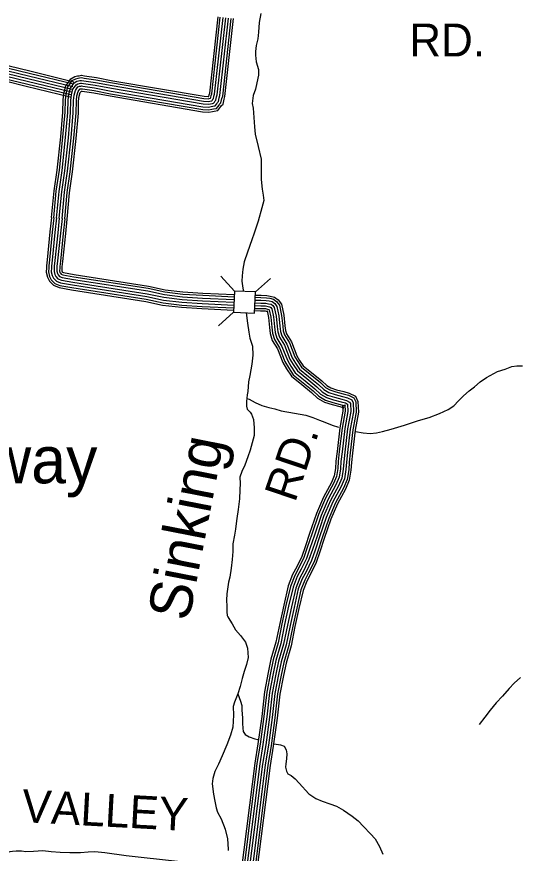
# Model space of a CAD drawing. Extents: x 1788175 to 1969470, y 584502 to 738744.
# Drawn here: x 1876977 to 1882620, y 652552 to 661956 of the extents above; entities that cross this region are included whole.
import ezdxf

# ---------------------------------------------------------------- set-up
doc = ezdxf.new("R2010")
doc.units = 0
for name, color, linetype in [('DESIGN - DRAINAGE - Bridges and Cross Drains Size Text', 7, 'Continuous'), ('DESIGN - ROW - Right-of-Way and Easement Labels', 7, 'Continuous'), ('DESIGN - TRANSPORTATION - Text', 7, 'Continuous'), ('SURVEY - DRAINAGE - Storm Sewer', 7, 'Continuous'), ('SURVEY - TRANSPORTATION - Roads', 7, 'Continuous'), ('SURVEY - VEGETATION - Features with Text', 7, 'Continuous')]:
    doc.layers.add(name, color=color, linetype=linetype)

msp = doc.modelspace()

# ---------------------------------------------------------------- linework, layer by layer
at = {"layer": 'DESIGN - TRANSPORTATION - Text'}
for points in [[(1879722.8, 661993.4), (1879706, 661892.6), (1879697.6, 661783.4), (1879689.2, 661707.8), (1879672.4, 661632.2), (1879664, 661565), (1879664, 661523.1), (1879672.4, 661447.5), (1879697.6, 661363.5), (1879697.6, 661298.4), (1879665.7, 661160.5)], [(1879665.7, 661160.5), (1879664.3, 661141), (1879636.9, 661068.7), (1879625.6, 660980.6), (1879636, 660926.7), (1879644.8, 660822.7), (1879651.6, 660718.8), (1879660.2, 660634.8), (1879695.2, 660497.1), (1879728.3, 660355.3), (1879727.2, 660239.3), (1879728.1, 660125.3), (1879738.9, 660019.3), (1879751.4, 659949.4), (1879755.8, 659891.4), (1879734.5, 659809.2), (1879693.8, 659656.9), (1879649, 659524.4), (1879621.7, 659446.2), (1879572.9, 659309.8), (1879537.8, 659199.4), (1879520.5, 659117.3), (1879513.1, 659043.2), (1879509.6, 658983.2), (1879522.2, 658903.2), (1879527.8, 658867.9)], [(1879558.5, 658628.6), (1879573.2, 658511.6), (1879587.9, 658411.7), (1879600.4, 658341.8), (1879614.7, 658297.9), (1879629, 658252), (1879631.8, 658152), (1879620.7, 658049.9), (1879599.7, 657923.6), (1879586.3, 657851.5), (1879577.2, 657743.4), (1879571.5, 657707.4), (1879562.1, 657631.3), (1879560.5, 657577.2), (1879570.7, 657545.3), (1879602.9, 657509.6), (1879619.1, 657489.7), (1879641.5, 657427.9), (1879650.2, 657335.9), (1879646.9, 657249.9), (1879625.6, 657165.7), (1879602.3, 657085.5), (1879576.9, 657009.2), (1879543.8, 656914.9), (1879508.4, 656842.6), (1879489, 656780.4), (1879489.5, 656710.4), (1879486.1, 656636.4), (1879484.9, 656536.3), (1879467.9, 656416.2), (1879452.7, 656316), (1879445.2, 656259.9), (1879437.7, 656193.9), (1879426.3, 656127.8), (1879407.1, 656029.6), (1879407.7, 655945.6), (1879402.5, 655855.5), (1879391.3, 655755.4), (1879374.1, 655657.2), (1879360.6, 655601.1), (1879353, 655547), (1879339.7, 655468.9), (1879338.2, 655398.8), (1879340.8, 655328.8), (1879339.3, 655266.8), (1879343.6, 655224.8), (1879351.7, 655210.9), (1879373.9, 655173.1), (1879400.1, 655133.3), (1879438.6, 655065.6), (1879492.9, 655000), (1879549.4, 654926.5)], [(1880789.5, 657294.7), (1880875.3, 657278.2), (1880953.2, 657272.8), (1881024.9, 657277.4), (1881092.6, 657292), (1881188.2, 657318.8), (1881339.4, 657366.1), (1881496.5, 657417.4), (1881616, 657452.4), (1881735.3, 657495.4), (1881830.7, 657542.3), (1881894.2, 657582.8), (1881947.6, 657637.3), (1882005, 657695.8), (1882068.4, 657750.3), (1882125.9, 657794.8), (1882191.3, 657851.4), (1882260.7, 657901.9), (1882385.8, 657967), (1882473.4, 657993.8), (1882548.9, 658022.4), (1882604.7, 658032.9), (1882668.6, 658031.4)], [(1879566, 657663), (1879593.8, 657657.5), (1879659.9, 657620.1), (1879734, 657584.7), (1879812, 657563.3), (1879881.9, 657547.9), (1879951.9, 657526.5), (1880101.7, 657497.8), (1880229.5, 657476.8), (1880309.5, 657451.5), (1880383.5, 657420.1), (1880443.6, 657396.6), (1880527.6, 657365.3), (1880595.6, 657341.9), (1880599.1, 657341)], [(1879549.4, 654926.5), (1879573.8, 654858.7), (1879580.6, 654754.7), (1879563.3, 654674.6), (1879536, 654596.3), (1879512.7, 654518.1), (1879489.4, 654427.9), (1879466.2, 654343.7), (1879450.5, 654307.5), (1879427, 654251.3), (1879413.4, 654203.2), (1879414.2, 654105.2), (1879407.3, 653971.1), (1879382, 653878.8), (1879341, 653770.5), (1879290.1, 653648), (1879247, 653553.6), (1879205.7, 653471.3), (1879184.4, 653391.1), (1879174.9, 653333), (1879189.8, 653215.1), (1879204.4, 653137.2), (1879220.9, 653063.3), (1879237.2, 653015.4), (1879275.7, 652939.7), (1879320.5, 652824.1), (1879347.3, 652716.3), (1879354.2, 652600.3), (1879354.3, 652582)], [(1882646, 654528.4), (1882574.6, 654463.9), (1882519.2, 654405.5), (1882442, 654319), (1882372.7, 654242.5), (1882305.4, 654162.1), (1882244.1, 654081.7), (1882180.9, 653999.2)], [(1879466.2, 654343.7), (1879494.7, 654263.9), (1879509.1, 654214), (1879511.5, 654164), (1879518.2, 654072), (1879518.6, 654010), (1879521, 653960), (1879525.3, 653922.1), (1879533.4, 653910.1), (1879547.5, 653888.2), (1879593.6, 653862.6), (1879655.6, 653839.1), (1879690.4, 653830)], [(1879871.8, 653783), (1879946.6, 653772.5), (1879984.7, 653754.8), (1880008.9, 653715), (1880015.3, 653669.1), (1880013.7, 653615), (1880006.2, 653558.9), (1880002.5, 653518.9), (1880010.8, 653475), (1880029, 653447.1), (1880063, 653427.4), (1880109.2, 653389.8), (1880153.5, 653342.1), (1880264.1, 653221), (1880342.3, 653169.7), (1880414.4, 653138.3), (1880498.4, 653107), (1880576.4, 653081.6), (1880654.5, 653038.3), (1880752.8, 652969.1), (1880819, 652915.6), (1880877.3, 652852.1), (1880955.8, 652770.7), (1881008.1, 652713.1), (1881058.6, 652629.5), (1881097.2, 652541.8)]]:
    msp.add_lwpolyline(points, dxfattribs=at)
at = {"layer": 'SURVEY - DRAINAGE - Storm Sewer'}
for p, q in [((1879426.6, 658872.5), (1879273.5, 659040.2)), ((1879664, 658861.7), (1879831.7, 659014.8)), ((1879415.8, 658635.1), (1879248.1, 658482))]:
    msp.add_line(p, q, dxfattribs=at)
msp.add_lwpolyline([(1879415.8, 658635.1), (1879653.1, 658624.3), (1879664, 658861.7), (1879426.6, 658872.5)], close=True, dxfattribs=at)
at = {"layer": 'SURVEY - TRANSPORTATION - Roads'}
for points in [[(1877369.9, 659698.4), (1877397.9, 659998.1), (1877432.6, 660233), (1877472.2, 660604.7), (1877496.3, 660883.4), (1877499.6, 661020.9), (1877508.4, 661094.5), (1877529.4, 661178), (1877554.6, 661213.2), (1877585.6, 661257.2), (1877631.1, 661282.6), (1877661.7, 661290.4), (1877679.1, 661293), (1877705, 661297.4), (1877740.6, 661291.2), (1877872.8, 661271.8), (1878059.5, 661236.7), (1879086.5, 661061.3), (1879129.6, 661058.6), (1879138, 661060), (1879138.2, 661060.1), (1879141.8, 661076.6), (1879148.2, 661096.4), (1879242.9, 661954.1)], [(1877394.5, 659696.1), (1877422.4, 659995.2), (1877457.1, 660229.9), (1877496.8, 660602.4), (1877521, 660882), (1877524.3, 661019.1), (1877532.7, 661090), (1877552.2, 661167.4), (1877574.7, 661198.9), (1877602.5, 661238.3), (1877640.3, 661259.4), (1877666.6, 661266.1), (1877683, 661268.6), (1877704.9, 661272.4), (1877736.6, 661266.8), (1877868.8, 661247.4), (1878055.2, 661212.3), (1879083.6, 661036.7), (1879130.9, 661033.7), (1879143.8, 661035.9), (1879155.4, 661039.5), (1879159.9, 661047.4), (1879161, 661048.6), (1879165.7, 661070.1), (1879172.5, 661091.1), (1879267.4, 661951.4)], [(1877425.4, 659693.2), (1877453.2, 659991.5), (1877487.9, 660225.9), (1877527.7, 660599.4), (1877552, 660880.3), (1877555.2, 661016.9), (1877563.3, 661084.4), (1877580.8, 661154.1), (1877600, 661180.9), (1877623.8, 661214.7), (1877651.9, 661230.4), (1877672.8, 661235.7), (1877687.9, 661238), (1877704.9, 661240.9), (1877731.7, 661236.2), (1877863.6, 661216.9), (1878049.7, 661181.8), (1879080, 661005.9), (1879132.6, 661002.5), (1879151, 661005.7), (1879171.2, 661011.9), (1879175.7, 661012.6), (1879176.3, 661013.3), (1879184.9, 661028.6), (1879189.4, 661033.2), (1879195.6, 661062), (1879203, 661084.5), (1879298.3, 661948)], [(1877456.3, 659690.4), (1877484, 659987.8), (1877518.7, 660222), (1877558.5, 660596.4), (1877582.9, 660878.6), (1877586.2, 661014.7), (1877593.8, 661078.8), (1877609.4, 661140.9), (1877625.3, 661163), (1877645.1, 661191.1), (1877663.5, 661201.3), (1877678.9, 661205.3), (1877692.9, 661207.4), (1877704.8, 661209.4), (1877726.8, 661205.5), (1877858.5, 661186.3), (1878044.2, 661151.3), (1879076.4, 660975), (1879134.3, 660971.4), (1879158.2, 660975.5), (1879178.1, 660981.6), (1879192.1, 660983.7), (1879202, 660995.8), (1879209.9, 661009.8), (1879217.8, 661017.9), (1879225.6, 661053.9), (1879233.4, 661078), (1879329.1, 661944.6)], [(1877456.3, 659690.4), (1877484, 659987.8), (1877518.7, 660222), (1877558.5, 660596.4), (1877582.9, 660878.6), (1877586.2, 661014.7), (1877593.8, 661078.8), (1877609.4, 661140.9), (1877625.3, 661163), (1877645.1, 661191.1), (1877663.5, 661201.3), (1877678.9, 661205.3), (1877692.9, 661207.4), (1877704.8, 661209.4), (1877726.8, 661205.5), (1877858.5, 661186.3), (1878044.2, 661151.3), (1879076.4, 660975), (1879134.3, 660971.4), (1879158.2, 660975.5), (1879178.1, 660981.6), (1879192.1, 660983.7), (1879202, 660995.8), (1879209.9, 661009.8), (1879217.8, 661017.9), (1879225.6, 661053.9), (1879233.4, 661078), (1879329.1, 661944.6)], [(1877487.1, 659687.5), (1877514.8, 659984.1), (1877549.4, 660218.1), (1877589.4, 660593.4), (1877613.9, 660876.9), (1877617.1, 661012.5), (1877624.4, 661073.1), (1877638.1, 661127.6), (1877650.6, 661145), (1877666.3, 661167.4), (1877675, 661172.3), (1877685, 661174.9), (1877697.8, 661176.7), (1877704.8, 661178), (1877721.8, 661174.9), (1877853.4, 661155.7), (1878038.7, 661120.8), (1879072.8, 660944.2), (1879136, 660940.2), (1879165.4, 660945.3), (1879185, 660951.3), (1879208.4, 660954.8), (1879227.7, 660978.2), (1879234.9, 660991), (1879246.2, 661002.5), (1879255.6, 661045.8), (1879263.9, 661071.4), (1879359.9, 661941.2)], [(1877518, 659684.6), (1877545.6, 659980.3), (1877580.2, 660214.2), (1877620.2, 660590.4), (1877644.9, 660875.2), (1877648.1, 661010.3), (1877654.9, 661067.5), (1877666.7, 661114.3), (1877675.8, 661127.1), (1877687.4, 661143.4), (1877691.2, 661144.4), (1877702.7, 661146.1), (1877704.7, 661146.5), (1877716.9, 661144.3), (1877848.3, 661125.1), (1878033.3, 661090.3), (1879069.2, 660913.4), (1879137.7, 660909), (1879172.6, 660915.1), (1879191.9, 660921), (1879224.8, 660925.9), (1879253.3, 660960.6), (1879259.8, 660972.2), (1879274.6, 660987.1), (1879285.5, 661037.7), (1879294.4, 661064.8), (1879390.7, 661937.8)], [(1877543.6, 659682.2), (1877571.1, 659977.3), (1877605.7, 660211), (1877645.8, 660588), (1877670.6, 660873.8), (1877673.8, 661008.4), (1877680.2, 661062.8), (1877690.4, 661103.3), (1877696.8, 661112.2), (1877702.4, 661120.1), (1877704.5, 661120.4), (1877712.8, 661118.9), (1877844.1, 661099.7), (1878028.7, 661065), (1879066.2, 660887.8), (1879139, 660883.2), (1879178.6, 660890), (1879197.6, 660895.8), (1879238.4, 660901.9), (1879274.6, 660946), (1879280.6, 660956.6), (1879298.2, 660974.4), (1879310.4, 661031), (1879319.6, 661059.3), (1879416.3, 661935)], [(1876469.3, 661556.7), (1876618.9, 661505.8), (1876757.6, 661443.2), (1876891.7, 661402.3), (1877123, 661346.2), (1877620.1, 661224.6)], [(1876441.4, 661474.6), (1876587, 661425.1), (1876727, 661361.8), (1876868.8, 661318.6), (1877102.5, 661261.9), (1877599.5, 661140.4)], [(1876441.4, 661474.6), (1876587, 661425.1), (1876727, 661361.8), (1876868.8, 661318.6), (1877102.5, 661261.9), (1877599.5, 661140.4)], [(1876451.4, 661503.9), (1876598.4, 661453.9), (1876737.9, 661390.9), (1876877, 661348.5), (1877109.8, 661292), (1877606.9, 661170.5)], [(1876461.4, 661533.3), (1876609.8, 661482.8), (1876748.9, 661420), (1876885.2, 661378.5), (1877117.2, 661322.2), (1877614.3, 661200.6)], [(1876413.2, 661391.5), (1876554.7, 661343.4), (1876696, 661279.6), (1876845.7, 661234), (1877081.7, 661176.7), (1877578.7, 661055.2)], [(1876421.4, 661415.9), (1876564.2, 661367.3), (1876705.1, 661303.7), (1876852.5, 661258.8), (1877087.8, 661201.7), (1877584.8, 661080.2)], [(1876431.4, 661445.2), (1876575.6, 661396.2), (1876716, 661332.8), (1876860.6, 661288.7), (1877095.2, 661231.8), (1877592.2, 661110.3)], [(1877369.1, 659699.8), (1877351.3, 659536.7), (1877319.2, 659224.9), (1877311, 659156.1), (1877311.1, 659132.9), (1877308.8, 659084.7), (1877322.3, 659028.7), (1877345.4, 658982.9), (1877391.8, 658936.9), (1877454.5, 658910.9), (1877594.7, 658885.7), (1878429.5, 658756.6), (1878618.6, 658715.3), (1878830.8, 658689.7), (1879061.5, 658674.8), (1879416.7, 658658)], [(1877394.6, 659697.1), (1877376.9, 659534), (1877344.7, 659222), (1877336.7, 659154.6), (1877336.8, 659132.4), (1877334.7, 659087.2), (1877346.6, 659037.6), (1877366.5, 658998.2), (1877406.3, 658958.7), (1877461.8, 658935.7), (1877598.9, 658911.1), (1878434.2, 658781.9), (1878622.9, 658740.7), (1878833.2, 658715.3), (1879062.9, 658700.4), (1879417.9, 658683.7)], [(1877425.4, 659693.7), (1877407.7, 659530.7), (1877375.5, 659218.6), (1877367.7, 659152.9), (1877367.8, 659131.8), (1877365.9, 659090.1), (1877375.9, 659048.4), (1877391.9, 659016.7), (1877423.8, 658985), (1877470.5, 658965.6), (1877604, 658941.7), (1878439.9, 658812.4), (1878628.1, 658771.3), (1878836, 658746.2), (1879064.6, 658731.4), (1879419.4, 658714.7)], [(1877456.3, 659690.4), (1877438.6, 659527.5), (1877406.3, 659215.2), (1877398.7, 659151.1), (1877398.8, 659131.1), (1877397, 659093.1), (1877405.2, 659059.1), (1877417.3, 659035.2), (1877441.3, 659011.3), (1877479.3, 658995.5), (1877609.1, 658972.2), (1878445.6, 658842.9), (1878633.3, 658801.9), (1878838.9, 658777.1), (1879066.4, 658762.4), (1879420.8, 658745.6)], [(1877456.3, 659690.4), (1877438.6, 659527.5), (1877406.3, 659215.2), (1877398.7, 659151.1), (1877398.8, 659131.1), (1877397, 659093.1), (1877405.2, 659059.1), (1877417.3, 659035.2), (1877441.3, 659011.3), (1877479.3, 658995.5), (1877609.1, 658972.2), (1878445.6, 658842.9), (1878633.3, 658801.9), (1878838.9, 658777.1), (1879066.4, 658762.4), (1879420.8, 658745.6)], [(1877487.1, 659687), (1877469.4, 659524.2), (1877437.1, 659211.7), (1877429.7, 659149.4), (1877429.8, 659130.5), (1877428.2, 659096), (1877434.5, 659069.9), (1877442.7, 659053.6), (1877458.9, 659037.6), (1877488.1, 659025.4), (1877614.2, 659002.8), (1878451.3, 658873.4), (1878638.5, 658832.5), (1878841.7, 658808), (1879068.1, 658793.3), (1879422.3, 658776.6)], [(1877517.9, 659683.7), (1877500.2, 659520.9), (1877468, 659208.3), (1877460.7, 659147.6), (1877460.8, 659129.8), (1877459.4, 659099), (1877463.8, 659080.6), (1877468.1, 659072.1), (1877476.4, 659063.9), (1877496.9, 659055.3), (1877619.3, 659033.4), (1878456.9, 658903.9), (1878643.6, 658863.1), (1878844.6, 658838.8), (1879069.8, 658824.3), (1879423.7, 658807.6)], [(1877542.5, 659681), (1877524.8, 659518.3), (1877492.5, 659205.6), (1877485.4, 659146.2), (1877485.5, 659129.3), (1877484.2, 659101.3), (1877487.1, 659089.2), (1877488.3, 659086.8), (1877490.3, 659084.8), (1877503.9, 659079.2), (1877623.4, 659057.8), (1878461.5, 658928.2), (1878647.8, 658887.5), (1878846.9, 658863.5), (1879071.2, 658848.9), (1879424.9, 658832.3)], [(1879661.3, 658826.5), (1879725.8, 658824.5), (1879790.6, 658822.6), (1879828.1, 658815.3), (1879876.1, 658805.3), (1879919.1, 658772.1), (1879955.9, 658723.4), (1879981.3, 658602.3), (1879994.3, 658482), (1879999.7, 658430.5), (1880012.2, 658391.1), (1880067, 658301.9), (1880128, 658145.3), (1880159.4, 658091.8), (1880198.8, 658033.1), (1880294.9, 657955.8), (1880409.5, 657862.5), (1880467, 657809.2), (1880510.3, 657783.4), (1880574.3, 657763.5), (1880657.9, 657742.1), (1880718.5, 657723.7), (1880786.9, 657689.9), (1880816.3, 657631.7), (1880822.2, 657511), (1880784, 657309.7), (1880753.9, 657051), (1880742.8, 656945), (1880737, 656857.9), (1880717.1, 656745.4), (1880674.2, 656644.4), (1880585.2, 656479.6), (1880511.3, 656307.9), (1880437.8, 656090.6), (1880386.7, 655940.1), (1880345.7, 655820.8), (1880283.2, 655691.6), (1880239.4, 655612.4), (1880198.5, 655507.3), (1880151.3, 655303.5), (1880106.8, 655100.5), (1880063.5, 654883.1), (1880006.7, 654690.6), (1879978.3, 654550.3), (1879936.3, 654339.7), (1879906.2, 654070.1), (1879863.6, 653757.4), (1879827, 653539.5), (1879676.2, 652334.1)], [(1879658.6, 658739.8), (1879723.2, 658737.8), (1879781, 658736.1), (1879811, 658730.3), (1879838.9, 658724.4), (1879857, 658710.5), (1879875, 658686.6), (1879895.5, 658588.7), (1879908.1, 658472.7), (1879914.4, 658412.8), (1879932.7, 658354.8), (1879989, 658263.1), (1880049.7, 658107.4), (1880085.9, 658045.6), (1880134.2, 657973.8), (1880240.4, 657888.4), (1880352.6, 657797), (1880414.7, 657739.3), (1880474.8, 657703.7), (1880550.7, 657680.1), (1880634.6, 657658.5), (1880686.5, 657642.8), (1880722.5, 657625), (1880730.6, 657609.1), (1880735.1, 657517.1), (1880698.2, 657322.8), (1880667.7, 657060.5), (1880656.3, 656952.4), (1880650.8, 656868.4), (1880633.4, 656770.2), (1880596, 656682), (1880507.1, 656517.4), (1880430.3, 656338.9), (1880355.7, 656118.5), (1880304.6, 655968.1), (1880265.3, 655853.9), (1880206.2, 655731.5), (1880160.7, 655649.2), (1880115.5, 655532.9), (1880066.7, 655322.6), (1880022, 655118.2), (1879979.2, 654903.9), (1879922.4, 654711.5), (1879893.3, 654567.3), (1879850.6, 654353), (1879820.1, 654080.8), (1879777.9, 653770.4), (1879741.2, 653552.1), (1879590.1, 652344.9)], [(1879658.6, 658739.8), (1879723.2, 658737.8), (1879781, 658736.1), (1879811, 658730.3), (1879838.9, 658724.4), (1879857, 658710.5), (1879875, 658686.6), (1879895.5, 658588.7), (1879908.1, 658472.7), (1879914.4, 658412.8), (1879932.7, 658354.8), (1879989, 658263.1), (1880049.7, 658107.4), (1880085.9, 658045.6), (1880134.2, 657973.8), (1880240.4, 657888.4), (1880352.6, 657797), (1880414.7, 657739.3), (1880474.8, 657703.7), (1880550.7, 657680.1), (1880634.6, 657658.5), (1880686.5, 657642.8), (1880722.5, 657625), (1880730.6, 657609.1), (1880735.1, 657517.1), (1880698.2, 657322.8), (1880667.7, 657060.5), (1880656.3, 656952.4), (1880650.8, 656868.4), (1880633.4, 656770.2), (1880596, 656682), (1880507.1, 656517.4), (1880430.3, 656338.9), (1880355.7, 656118.5), (1880304.6, 655968.1), (1880265.3, 655853.9), (1880206.2, 655731.5), (1880160.7, 655649.2), (1880115.5, 655532.9), (1880066.7, 655322.6), (1880022, 655118.2), (1879979.2, 654903.9), (1879922.4, 654711.5), (1879893.3, 654567.3), (1879850.6, 654353), (1879820.1, 654080.8), (1879777.9, 653770.4), (1879741.2, 653552.1), (1879590.1, 652344.9)], [(1879659.6, 658770.8), (1879724.1, 658768.8), (1879784.5, 658767), (1879817.1, 658760.7), (1879852.2, 658753.3), (1879879.2, 658732.5), (1879904, 658699.8), (1879926.2, 658593.6), (1879938.9, 658476), (1879944.9, 658419.1), (1879961.1, 658367.8), (1880016.9, 658277), (1880077.7, 658121), (1880112.2, 658062.1), (1880157.3, 657995), (1880259.9, 657912.5), (1880372.9, 657820.4), (1880433.4, 657764.3), (1880487.4, 657732.2), (1880559.1, 657709.9), (1880642.9, 657688.4), (1880698, 657671.8), (1880745.5, 657648.2), (1880761.2, 657617.2), (1880766.2, 657514.9), (1880728.9, 657318.1), (1880698.5, 657057.1), (1880687.2, 656949.8), (1880681.6, 656864.6), (1880663.3, 656761.4), (1880623.9, 656668.5), (1880535, 656503.9), (1880459.2, 656327.8), (1880385, 656108.5), (1880333.9, 655958.1), (1880294, 655842), (1880233.7, 655717.2), (1880188.9, 655636), (1880145.2, 655523.7), (1880097, 655315.7), (1880052.3, 655111.9), (1880009.4, 654896.5), (1879952.5, 654704.1), (1879923.7, 654561.2), (1879881.2, 654348.3), (1879850.9, 654076.9), (1879808.6, 653765.8), (1879771.9, 653547.6), (1879620.9, 652341)], [(1879660.5, 658801.8), (1879725, 658799.8), (1879787.9, 658797.9), (1879823.2, 658791.1), (1879865.5, 658782.2), (1879901.4, 658754.6), (1879932.9, 658712.9), (1879956.8, 658598.4), (1879969.8, 658479.3), (1879975.4, 658425.4), (1879989.5, 658380.8), (1880044.8, 658290.8), (1880105.7, 658134.5), (1880138.5, 658078.6), (1880180.4, 658016.2), (1880279.4, 657936.6), (1880393.3, 657843.8), (1880452.1, 657789.3), (1880500.1, 657760.7), (1880567.6, 657739.7), (1880651.3, 657718.3), (1880709.4, 657700.7), (1880768.5, 657671.4), (1880791.9, 657625.3), (1880797.4, 657512.7), (1880759.5, 657313.4), (1880729.4, 657053.7), (1880718.1, 656947.1), (1880712.5, 656860.9), (1880693.2, 656752.5), (1880651.9, 656655.1), (1880563, 656490.4), (1880488.2, 656316.7), (1880414.4, 656098.6), (1880363.3, 655948.1), (1880322.8, 655830.2), (1880261.2, 655703), (1880217, 655622.9), (1880174.9, 655514.6), (1880127.2, 655308.9), (1880082.7, 655105.5), (1880039.5, 654889.1), (1879982.7, 654696.6), (1879954.1, 654555.1), (1879911.9, 654343.5), (1879881.6, 654073.1), (1879839.2, 653761.1), (1879802.5, 653543.1), (1879651.6, 652337.2)], [(1879655.8, 658652.2), (1879720.5, 658650.1), (1879771.3, 658648.6), (1879793.6, 658644.3), (1879801.3, 658642.7), (1879794.1, 658648.2), (1879793.2, 658649.4), (1879808.8, 658575), (1879820.9, 658463.4), (1879828.1, 658394.8), (1879852.3, 658318.1), (1879910.2, 658223.9), (1879970.5, 658069.1), (1880011.6, 657998.9), (1880068.8, 657913.8), (1880185.2, 657820.2), (1880295, 657730.8), (1880361.9, 657668.7), (1880438.8, 657623), (1880526.8, 657595.7), (1880611, 657574), (1880654.2, 657561), (1880657.4, 657559.4), (1880643.9, 657586.1), (1880647, 657523.2), (1880611.5, 657336), (1880580.5, 657070.2), (1880568.9, 656959.9), (1880563.6, 656878.9), (1880548.8, 656795.3), (1880516.8, 656720), (1880428.1, 656555.7), (1880348.3, 656370.4), (1880272.6, 656146.6), (1880221.6, 655996.5), (1880184.1, 655887.3), (1880128.2, 655771.8), (1880081.1, 655686.5), (1880031.4, 655558.8), (1879981.2, 655341.8), (1879936.1, 655136.2), (1879894, 654925), (1879837.2, 654732.7), (1879807.3, 654584.6), (1879763.8, 654366.5), (1879733.1, 654091.5), (1879691.2, 653783.6), (1879654.4, 653564.9), (1879503.1, 652355.8)], [(1879656.6, 658677.9), (1879721.3, 658675.8), (1879774.2, 658674.3), (1879798.7, 658669.5), (1879812.3, 658666.7), (1879812.5, 658666.5), (1879817.2, 658660.3), (1879834.2, 658579), (1879846.5, 658466.1), (1879853.4, 658400.1), (1879875.9, 658328.9), (1879933.3, 658235.4), (1879993.7, 658080.3), (1880033.4, 658012.6), (1880088, 657931.4), (1880201.4, 657840.2), (1880311.9, 657750.2), (1880377.4, 657689.4), (1880449.4, 657646.6), (1880533.8, 657620.4), (1880617.9, 657598.8), (1880663.6, 657585), (1880676.5, 657578.6), (1880669.3, 657592.9), (1880672.8, 657521.4), (1880636.9, 657332.2), (1880606.1, 657067.3), (1880594.6, 656957.7), (1880589.2, 656875.8), (1880573.6, 656788), (1880540, 656708.9), (1880451.2, 656544.5), (1880372.3, 656361.2), (1880296.9, 656138.4), (1880245.9, 655988.2), (1880207.9, 655877.5), (1880151.1, 655760), (1880104.4, 655675.5), (1880056.1, 655551.2), (1880006.3, 655336.2), (1879961.3, 655130.9), (1879919, 654918.8), (1879862.2, 654726.5), (1879832.5, 654579.5), (1879789.2, 654362.5), (1879758.6, 654088.4), (1879716.6, 653779.7), (1879679.8, 653561.1), (1879528.6, 652352.6)], [(1879657.6, 658708.9), (1879722.2, 658706.8), (1879777.6, 658705.2), (1879804.8, 658699.9), (1879825.6, 658695.5), (1879834.7, 658688.5), (1879846.1, 658673.5), (1879864.9, 658583.8), (1879877.3, 658469.4), (1879883.9, 658406.4), (1879904.3, 658341.9), (1879961.2, 658249.3), (1880021.7, 658093.9), (1880059.7, 658029.1), (1880111.1, 657952.6), (1880220.9, 657864.3), (1880332.2, 657773.6), (1880396.1, 657714.4), (1880462.1, 657675.1), (1880542.2, 657650.2), (1880626.2, 657628.7), (1880675.1, 657613.9), (1880699.5, 657601.8), (1880699.9, 657601), (1880703.9, 657519.2), (1880667.6, 657327.5), (1880636.9, 657063.9), (1880625.4, 656955.1), (1880620, 656872.1), (1880603.5, 656779.1), (1880568, 656695.4), (1880479.2, 656531), (1880401.3, 656350.1), (1880326.3, 656128.4), (1880275.3, 655978.1), (1880236.6, 655865.7), (1880178.6, 655745.7), (1880132.6, 655662.4), (1880085.8, 655542.1), (1880036.5, 655329.4), (1879991.6, 655124.6), (1879949.1, 654911.4), (1879892.3, 654719), (1879862.9, 654573.4), (1879819.9, 654357.8), (1879789.3, 654084.6), (1879747.3, 653775.1), (1879710.5, 653556.6), (1879559.4, 652348.7)], [(1879143.5, 652417.2), (1878990.7, 652438.5), (1878787.8, 652461.5), (1878208.3, 652524.1), (1877968, 652558.9), (1877854.3, 652569), (1877782.4, 652566.4), (1877695.3, 652557.9), (1877574.8, 652555.4), (1877467.1, 652562.5), (1877364.2, 652569.8), (1877270.3, 652577.9), (1877167.6, 652571), (1877078, 652568.3), (1877030.3, 652574.8), (1876970.5, 652577.8), (1876931.4, 652571.2), (1876898.5, 652568.4), (1876835.4, 652546.9), (1876785.8, 652522.9), (1876736.7, 652494.4), (1876676, 652448.9), (1876642.3, 652401.6)]]:
    msp.add_lwpolyline(points, dxfattribs=at)

# ---------------------------------------------------------------- texts
at = {"layer": 'DESIGN - DRAINAGE - Bridges and Cross Drains Size Text'}
msp.add_text('Sinking', height=475, rotation=78.94466, dxfattribs=at).set_placement((1878911.9, 655148.4))
at = {"layer": 'DESIGN - ROW - Right-of-Way and Easement Labels'}
msp.add_text('RD.', height=370, dxfattribs=at).set_placement((1881394, 661509))
for s, rotation, p in [('RD.', 71.30634, (1880108.2, 656484.7)), ('VALLEY', 356.91818, (1877027.7, 652903.2))]:
    msp.add_text(s, height=370, rotation=rotation, dxfattribs=at).set_placement(p)
at = {"layer": 'SURVEY - VEGETATION - Features with Text'}
msp.add_text('HoI Ioway', height=528, dxfattribs=at).set_placement((1874746.3, 656711.2))

doc.saveas('drawing.dxf')
